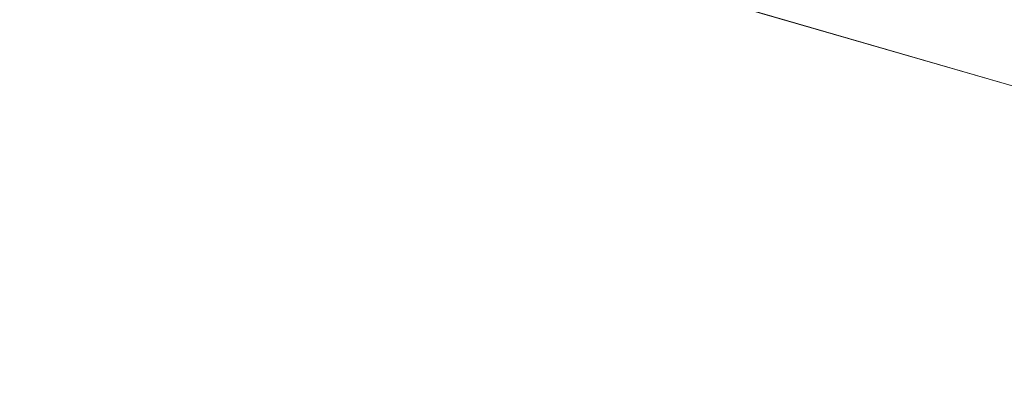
# Model space of a CAD drawing. Header units: millimetres. Extents: x -430348 to -225823, y -86243 to 5084.
# Tile 887 of 1056: x -309664 to -308518, y -73811 to -73384. Entities that reach past the tile are written whole.
import ezdxf

# ---------------------------------------------------------------- set-up
doc = ezdxf.new("R2010")
doc.units = ezdxf.units.MM
doc.layers.add('A-ROOF', color=132, linetype='Continuous', lineweight=9)

msp = doc.modelspace()

# ---------------------------------------------------------------- meshes
at = {"layer": 'A-ROOF'}
mesh = msp.add_polyface(dxfattribs=at)
corners = [(-309266.7, -69545.8, 67142.2), (-311689.8, -65148.8, 64610), (-287963.5, -72015.7, 64610), (-292360.5, -74438.8, 67142.2)]
mesh.append_faces([[corners[k] for k in face] for face in [(1, 2, 3, 0)]])
mesh = msp.add_polyface(dxfattribs=at)
corners = [(-311689.8, -65148.8, 64732.8), (-309266.7, -69545.8, 67265), (-292360.5, -74438.8, 67265), (-287963.5, -72015.7, 64732.8)]
mesh.append_faces([[corners[k] for k in face] for face in [(2, 3, 0, 1)]])
mesh = msp.add_polyface(dxfattribs=at)
corners = [(-313663.7, -71968.9, 64610), (-309266.7, -69545.8, 67142.2), (-292360.5, -74438.8, 67142.2), (-289937.4, -78835.8, 64610)]
mesh.append_faces([[corners[k] for k in face] for face in [(3, 0, 1, 2)]])
mesh = msp.add_polyface(dxfattribs=at)
corners = [(-313663.7, -71968.9, 64732.8), (-289937.4, -78835.8, 64732.8), (-292360.5, -74438.8, 67265), (-309266.7, -69545.8, 67265)]
mesh.append_faces([[corners[k] for k in face] for face in [(3, 0, 1, 2)]])
mesh = msp.add_polyface(dxfattribs=at)
corners = [(-289937.4, -78835.8, 64610), (-289937.4, -78835.8, 64732.8), (-313663.7, -71968.9, 64732.8), (-313663.7, -71968.9, 64610)]
mesh.append_faces([[corners[k] for k in face] for face in [(1, 2, 3, 0)]])

doc.saveas('drawing.dxf')
